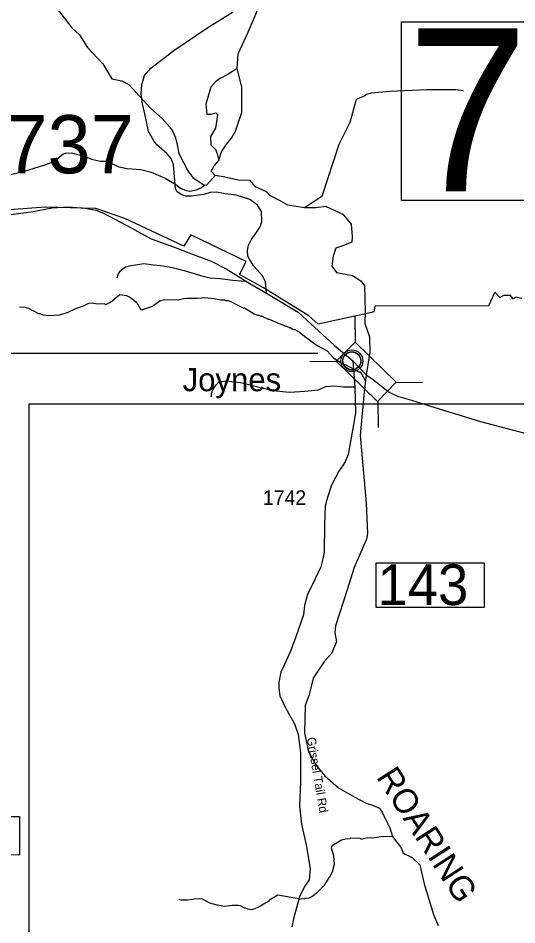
# Model space of a CAD drawing. Extents: x 1248089 to 1457196, y 820910 to 988753.
# Drawn here: x 1388614 to 1392904, y 955620 to 963413 of the extents above; entities that cross this region are included whole.
import ezdxf

# ---------------------------------------------------------------- set-up
doc = ezdxf.new("R2010")
doc.units = 0
for name, color, linetype in [('Exist Boundary Land Use Park State Division NC Parks and Recreation', 7, 'Continuous'), ('Exist Civil Demographics Community CELL', 7, 'Continuous'), ('Exist Civil Demographics Community Label', 7, 'Continuous'), ('Exist Hydrographic Creek Single Shore', 7, 'Continuous'), ('Exist Hydrographic Misc Water Feature', 7, 'Continuous'), ('Exist Hydrographic River Shore', 7, 'Continuous'), ('Exist Hydrographic River Shore Label', 7, 'Continuous'), ('Exist Road Non-System Type 51', 7, 'Continuous'), ('Exist Road Secondary Structure Standard Bridge CELL', 7, 'Continuous'), ('Exist Road Secondary Structure Standard Bridge Number Label', 7, 'Continuous'), ('Exist Road Secondary Type 51 Attributed', 7, 'Continuous'), ('Exist Road Secondary Type 51 Label', 7, 'Continuous'), ('Map Preparation Inset Cut Line', 7, 'Continuous'), ('Prop Lane Lines', 7, 'Continuous')]:
    doc.layers.add(name, color=color, linetype=linetype)

msp = doc.modelspace()

# ---------------------------------------------------------------- linework, layer by layer
at = {"layer": 'Exist Boundary Land Use Park State Division NC Parks and Recreation'}
for points in [[(1392947.4, 961004.4), (1392898.4, 961015.3), (1392872.4, 961002.3), (1392848.4, 961030.3), (1392792.4, 961030.3), (1392758.3, 961013.3), (1392715.4, 961057.4), (1392660.3, 960940.3), (1391681.4, 960937.3), (1391674.3, 960888.3), (1391642.4, 960881.3), (1391195.3, 960783.3), (1391115.4, 960853.4), (1390725.4, 961096.3), (1390519.3, 961209.3), (1390576.3, 961322.3), (1390098.2, 961552.3), (1390038.3, 961452.3), (1389531.2, 961690.3), (1389283.2, 961777.3), (1389274.2, 961778.2), (1388849.2, 961787.3), (1388220.2, 961743.3)], [(1388647.4, 953121.1), (1388644.3, 952690.1), (1388330.4, 952689.1), (1388325.3, 952444.2), (1387706.3, 952440.2), (1387713.2, 952872.1), (1387889.3, 953013.1), (1387894.2, 953270.1), (1388106.3, 953275.1), (1388136.3, 956551.2), (1388626.2, 956552.2), (1388624.3, 956219.2), (1388388.3, 956221.2), (1388393.2, 955494.2), (1388792.3, 954828.2), (1389219.4, 954831.2), (1389213.2, 953121.1), (1388647.4, 953121.1)]]:
    msp.add_lwpolyline(points, dxfattribs=at)
at = {"layer": 'Exist Civil Demographics Community CELL'}
msp.add_lwpolyline([(1391407.3, 960480), (1391408.3, 960485.6), (1391410.1, 960492.2), (1391413, 960499.4), (1391415.9, 960505.1), (1391419.2, 960510.8), (1391423, 960516), (1391427, 960520.3), (1391431.6, 960524.9), (1391437.1, 960529.5), (1391442.5, 960533.2), (1391447.4, 960536), (1391452.5, 960538.5), (1391457.9, 960540.8), (1391463.5, 960542.6), (1391467.9, 960543.8), (1391472.7, 960544.5), (1391476.9, 960545.2), (1391483.2, 960545.5), (1391487.7, 960545.4), (1391493.3, 960545.1), (1391498.2, 960544.4), (1391503.1, 960543.4), (1391508.1, 960542), (1391513.3, 960540.1), (1391520, 960537.1), (1391526.2, 960533.6), (1391531.3, 960530.1), (1391536.4, 960526.1), (1391539.8, 960523), (1391543.9, 960518.6), (1391547.7, 960513.9), (1391550.8, 960509.3), (1391553.9, 960504.3), (1391556.4, 960499.1), (1391558.4, 960494.1), (1391560, 960489.1), (1391561.3, 960484.5), (1391562.4, 960478.4), (1391563, 960473.7), (1391563.3, 960467.7), (1391563.1, 960462), (1391562.5, 960456.3), (1391561.6, 960450.8), (1391559.9, 960444.6), (1391558, 960438.8), (1391555.7, 960433.7), (1391552.6, 960427.7), (1391549.3, 960422.4), (1391545.9, 960417.7), (1391541.6, 960413), (1391536.3, 960408), (1391531.3, 960403.9), (1391526.3, 960400.4), (1391522, 960397.9), (1391515.2, 960394.7), (1391508, 960392), (1391502.1, 960390.5), (1391495.5, 960389.2), (1391491, 960388.7), (1391486.6, 960388.5), (1391481, 960388.5), (1391476.7, 960388.9), (1391471.1, 960389.6), (1391465.1, 960390.9), (1391460.5, 960392.2), (1391455.4, 960394.1), (1391450.8, 960396.1), (1391446.9, 960398.3), (1391440.1, 960402.4), (1391434.5, 960406.7), (1391429.6, 960411.2), (1391425.1, 960416), (1391421.9, 960420), (1391419, 960424.2), (1391414.9, 960431.3), (1391413.1, 960434.8), (1391411.4, 960438.8), (1391408.8, 960447), (1391407.3, 960454.1), (1391406.6, 960459.2), (1391406.3, 960465.6), (1391406.2, 960470.3), (1391406.8, 960476.7)], close=True, dxfattribs=at)
for centre, radius in [((1391484.9, 960467.6), 94.3), ((1391484.6, 960467.9), 76.7)]:
    msp.add_circle(centre, radius, dxfattribs=at)
at = {"layer": 'Exist Hydrographic Creek Single Shore'}
msp.add_lwpolyline([(1390497.7, 962979.4), (1390410.5, 962926.6), (1390351.7, 962895.7), (1390317.9, 962872.2), (1390270.9, 962820.7), (1390254.7, 962761.9), (1390229.7, 962673.6), (1390235.6, 962588.3), (1390273.8, 962586.8), (1390313.5, 962598.6), (1390328.2, 962581), (1390312, 962466.3), (1390269.4, 962397.1), (1390272.3, 962323.6), (1390310.5, 962283.9), (1390325.2, 962247.1), (1390341.6, 962189.7)], dxfattribs=at)
at = {"layer": 'Exist Hydrographic Misc Water Feature'}
for points in [[(1388952.5, 963491.8), (1389075.2, 963329.2), (1389142, 963269.7), (1389209.7, 963160.4), (1389343, 963021.4), (1389420.4, 962891.7), (1389506.1, 962875.9), (1389565.5, 962842.7), (1389751.4, 962640.6), (1389853.7, 962550.5), (1389918.2, 962477.1), (1389941.6, 962444.6), (1389968.3, 962384), (1389983, 962325.7), (1389997.5, 962249.3), (1390072.4, 962099.6), (1390117.3, 962042.7), (1390213.9, 961976.6)], [(1392444.3, 962788.9), (1392380.6, 962798.2), (1392128.3, 962797.5), (1391811.8, 962782), (1391651.5, 962767.4), (1391607.1, 962756.3), (1391594.8, 962744.5), (1391522.2, 962714), (1391468.1, 962517), (1391372.1, 962326.8), (1391226.7, 961879.5), (1391077.6, 961782)], [(1388510.5, 962060), (1388667.4, 962096.7), (1388752, 962125), (1388844.6, 962151.2), (1388923.3, 962181.5), (1389000.6, 962246), (1389020.9, 962253.5), (1389073, 962256.5), (1389184.4, 962226.1), (1389245.9, 962200.8), (1389323.6, 962185.2), (1389375.6, 962184.2), (1389480.8, 962135.9), (1389552.5, 962122.4), (1389668.4, 962112), (1389758, 962090.2), (1389879, 962037.6), (1389969.9, 961983.7), (1390011.3, 961950.7), (1390059, 961931.8), (1390090.7, 961927.1), (1390147, 961938), (1390191.5, 961957), (1390213.9, 961976.6)], [(1390213.9, 961976.6), (1390238.1, 961980.1), (1390309.3, 962061.8)], [(1388626.3, 960931.3), (1388674.3, 960930.2), (1388702.1, 960921.5), (1388789, 960875.3), (1388796.9, 960875.1), (1388828.6, 960862.3), (1388876.5, 960857.1), (1388972.7, 960862.7), (1389044.9, 960884.9), (1389110.1, 960917.3), (1389174.7, 960941.7), (1389223.1, 960964.5), (1389255.2, 960967.7), (1389263.1, 960963.5), (1389303, 960958.5), (1389335.1, 960959.7), (1389359, 960957), (1389366.9, 960952.9), (1389407.4, 960971.9), (1389487.4, 961037.9), (1389545.3, 961029.7), (1389580.8, 961013.2), (1389624.6, 960978.6), (1389644.1, 960951.2), (1389665.5, 960912.6), (1389677.9, 960905.2), (1389754.4, 960931.2), (1389770.6, 960938.8), (1389835.7, 960985.2), (1389876, 960996.2), (1389988, 960993.4), (1390036.3, 961004.2), (1390068.4, 961007.4), (1390155.4, 961007.6), (1390220.5, 961011.6), (1390296.3, 961003.4), (1390356.4, 960993.3)], [(1390356.4, 960993.3), (1390364.1, 960992), (1390388, 960991.5), (1390395.9, 960987.3), (1390419.9, 960986.7), (1390443.7, 960978.1), (1390499.1, 960950.7), (1390554.3, 960919.3), (1390562.4, 960923.1), (1390645.2, 960873), (1390676.9, 960860.3), (1390684.9, 960860), (1390700.8, 960851.6), (1390708.8, 960851.4), (1390764.1, 960826), (1390772.1, 960825.8), (1390819.6, 960804.7), (1390827.6, 960804.5), (1390851.3, 960791.9), (1390882.9, 960779.1), (1390890.9, 960778.8), (1390914.7, 960766.2), (1390922.7, 960766), (1390946.4, 960753.5), (1390954.4, 960753.3), (1390978.1, 960740.7), (1390994, 960736.3), (1391033.5, 960715.3), (1391088.4, 960670), (1391186.7, 960599.4), (1391271.6, 960553.3), (1391324.3, 960498), (1391363.5, 960467.1), (1391418.8, 960437.6), (1391426.8, 960437.4), (1391545.4, 960374.5), (1391553.4, 960374.3), (1391566.3, 960356.6), (1391599.2, 960299.7)], [(1389995.7, 955840.3), (1390015.6, 955835.9), (1390071.6, 955834.4), (1390119.7, 955841.2), (1390127.8, 955845), (1390171.8, 955845.9), (1390195.8, 955843.3), (1390259, 955809.7), (1390322.6, 955792.2), (1390329.6, 955793.6), (1390392.7, 955781.4), (1390453.6, 955790.5), (1390506.6, 955789.6), (1390522.5, 955787.2), (1390562, 955766.1), (1390570, 955766), (1390585.8, 955757.6), (1390621.7, 955752.7), (1390653.9, 955759.9), (1390678.2, 955771.3), (1390735, 955805.9), (1390759.3, 955817.3), (1390775.6, 955828.9), (1390785.9, 955840.6), (1390848.8, 955879), (1391028, 955846.6), (1391076, 955845.4), (1391084.1, 955849.2), (1391116.2, 955852.4), (1391140.5, 955863.7), (1391189.4, 955900.6), (1391248.9, 955961.1), (1391275.7, 956000.4), (1391292.5, 956032), (1391296.5, 956031.9), (1391321.8, 956083.3), (1391320.2, 956088.4), (1391335.2, 956143), (1391328.9, 956215.1), (1391310.5, 956279.6), (1391310.9, 956293.6), (1391323.2, 956309.3), (1391396.3, 956351.5), (1391428.5, 956360.7), (1391468.6, 956363.7), (1391476.7, 956367.5), (1391552.6, 956365.6), (1391560.5, 956363.4), (1391562.4, 956357.3), (1391608.7, 956368.2), (1391678.7, 956370.7), (1391737, 956381), (1391793.1, 956383.7), (1391834, 956379.8)]]:
    msp.add_lwpolyline(points, dxfattribs=at)
at = {"layer": 'Exist Hydrographic River Shore'}
for points in [[(1391263.5, 961793.3), (1391173.4, 961782), (1391077.6, 961782), (1390935, 961806.5), (1390873.3, 961840.9), (1390777.8, 961889.4), (1390749.1, 961919.2), (1390655.3, 961964.3), (1390608.5, 962016.5), (1390510, 962020.9), (1390377.8, 962050.3), (1390309.3, 962061.8), (1390275.5, 962097.1), (1390299, 962142.7), (1390341.6, 962189.7), (1390360.7, 962258.8), (1390406.3, 962329.4), (1390448.9, 962380.9), (1390484.2, 962441.2), (1390509.2, 962520.6), (1390538.3, 962603.3), (1390538.3, 962823.9), (1390497.7, 962979.4), (1390506.2, 963105.3), (1390592.3, 963291.4), (1390706.5, 963563.1)], [(1391263.5, 961793.3), (1391333, 961763.3), (1391408, 961729.4), (1391477.5, 961643), (1391486.9, 961537.8), (1391483.1, 961487.1), (1391406.2, 961457), (1391348, 961436.4), (1391323.6, 961366.9), (1391312.3, 961282.3), (1391353.6, 961226), (1391490.6, 961201.5), (1391562, 961156.5), (1391592, 961111.4), (1391597.6, 960894.6), (1391595.7, 960789.4), (1391637, 960674.8), (1391638.9, 960541.4), (1391606.4, 960348.7)], [(1391606.4, 960348.7), (1391589.9, 960200.9), (1391556.1, 959825.2), (1391606.8, 959243.9), (1391618, 958982.8), (1391610.4, 958936.5), (1391503.4, 958690.4), (1391443.4, 958498.8), (1391344, 958190.5), (1391338.4, 958130.4), (1391351.5, 958053.3), (1391308.3, 957951.9), (1391250.1, 957888), (1391150.6, 957741.5), (1391116.8, 957598.7), (1391083.3, 957505.7), (1391075.8, 957270.8), (1391111.5, 957107.4), (1391180.9, 956987.1), (1391252.1, 956900.2), (1391370.4, 956796.9), (1391511.2, 956718), (1391606.9, 956665.4), (1391661.3, 956650.3), (1391723.3, 956622.2), (1391743.9, 956590.2), (1391762.7, 956550.8), (1391811.5, 956455), (1391834, 956379.8), (1391908.4, 956281.4), (1391925.3, 956236.3), (1392002.3, 956198.7), (1392069.9, 956136.7), (1392105.6, 955973.3), (1392188.2, 955710.3), (1392225.7, 955614.5)]]:
    msp.add_lwpolyline(points, dxfattribs=at)
at = {"layer": 'Exist Road Non-System Type 51'}
for points in [[(1390751.2, 961050), (1390742.4, 961146.9), (1390716, 961197.5), (1390672, 961245.9), (1390641.2, 961281.2), (1390606, 961336.2), (1390590.6, 961367), (1390586.2, 961415.5), (1390595, 961461.7), (1390617, 961507.9), (1390669.8, 961580.6), (1390698.4, 961626.8), (1390709.4, 961666.4), (1390707.2, 961750.1), (1390674.2, 961807.3), (1390608.2, 961853.6), (1390489.4, 961893.2), (1390394.8, 961904.2), (1390320, 961917.4), (1390265, 961915.2), (1390210, 961897.6), (1390164.5, 961890.6), (1390106.1, 961882.9), (1390053.8, 961882.9), (1390021.6, 961893.7), (1389983.1, 961919.9), (1389966.2, 961949.1), (1389949.3, 962153.6), (1389929.3, 962205.9), (1389892.5, 962249), (1389807.9, 962324.4), (1389781.6, 962358.7), (1389735.4, 962437.9), (1389702.4, 962589.9), (1389685, 962676.5), (1389672.7, 962765.7), (1389678.8, 962839.5), (1389700.3, 962919.5), (1389755.7, 962984.1), (1389952.4, 963134.8), (1390244.4, 963331.7), (1390456.5, 963463.9)], [(1390563.2, 961149.1), (1390461.3, 961157.2), (1390351.5, 961173.4), (1390263.6, 961179.2), (1390193.9, 961194.6), (1390132.2, 961215.8), (1390054.7, 961239.4), (1389987, 961256.8), (1389913.2, 961272.3), (1389839.4, 961283.8), (1389779.5, 961291), (1389695.6, 961300.7), (1389643.5, 961293.7), (1389583.2, 961284.9), (1389536.9, 961271.9), (1389518.7, 961258.2), (1389488.2, 961236.8), (1389475.9, 961221), (1389471.6, 961207.1), (1389463, 961177.3)], [(1390277.6, 960159.5), (1390277.6, 960191.4), (1390290.8, 960225.3), (1390317.1, 960261), (1390341.5, 960287.3), (1390403.4, 960294.8), (1390525.4, 960281.6), (1390711.3, 960234.7), (1390808.9, 960212.1), (1390947.8, 960199), (1391079.2, 960206.5), (1391193.7, 960217.7), (1391259.4, 960247.8), (1391334.5, 960253.4), (1391413.4, 960244), (1391511, 960245.9)]]:
    msp.add_lwpolyline(points, dxfattribs=at)
at = {"layer": 'Exist Road Secondary Structure Standard Bridge CELL'}
for p, q in [((1391509.4, 960856.2), (1391512.2, 960629.8)), ((1391124.1, 960461.2), (1391350.5, 960464)), ((1391866.3, 960282.9), (1392092.7, 960285.7)), ((1391708.3, 960120.8), (1391711.1, 959894.5))]:
    msp.add_line(p, q, dxfattribs=at)
msp.add_lwpolyline([(1391512.2, 960629.8), (1391867.1, 960283.7), (1391705.4, 960117.9), (1391350.5, 960464)], close=True, dxfattribs=at)
at = {"layer": 'Exist Road Secondary Structure Standard Bridge Number Label'}
for points in [[(1391911.3, 963382.8), (1395627.2, 963382.8), (1395627.2, 961846.3), (1391911.3, 961846.3)], [(1391692.7, 958733.2), (1392621.7, 958733.2), (1392621.7, 958349.1), (1391692.7, 958349.1)]]:
    msp.add_lwpolyline(points, close=True, dxfattribs=at)
msp.add_lwpolyline([(1391192.6, 960531.8), (1388340.1, 960531.8), (1387671.6, 959239.3)], dxfattribs=at)
at = {"layer": 'Exist Road Secondary Type 51 Attributed'}
for points in [[(1388528.8, 961724.2), (1388725, 961747.5), (1388907.5, 961784.3), (1389048, 961790.9), (1389187.2, 961779.1), (1389281.7, 961762), (1389347.3, 961738.3), (1389585.5, 961611), (1389757.5, 961516.4), (1389950.5, 961446.7), (1390081.8, 961395.5), (1390272.9, 961325.1), (1390404.2, 961259.4), (1390606.4, 961133.3), (1390751.2, 961050), (1391022.1, 960886.6), (1391098.3, 960818.3), (1391332.7, 960603.5), (1391492, 960467)], [(1391492, 960467), (1391511, 960245.9), (1391515.6, 960020.2), (1391492, 959886.2), (1391452.6, 959662.1), (1391426.4, 959599), (1391373.8, 959520.2), (1391308.2, 959399.3), (1391271.4, 959283.6), (1391255.7, 959217.9), (1391250.4, 959057.6), (1391245.2, 958825), (1391234.7, 958767.1), (1391216.3, 958698.8), (1391169.1, 958593.7), (1391103.4, 958459.6), (1391077.4, 958364), (1391069.6, 958285.1), (1391001.3, 958095.9), (1390956.6, 957972.3), (1390919.9, 957890.9), (1390872.6, 957791), (1390856.8, 957706.9), (1390856.9, 957655.2), (1390864.8, 957589.5), (1390914.7, 957484.3), (1390990.8, 957347.7), (1391022.2, 957256.4), (1391043.2, 957098.7), (1391043.2, 956851.7), (1391035.3, 956640), (1391051.1, 956484.9), (1391093.1, 956293), (1391124.5, 956102.5), (1391116.6, 956007.8), (1391077.3, 955950), (1391035.2, 955860.7), (1390982.7, 955671.4), (1390969.6, 955603.1)], [(1391492, 960467), (1391606.4, 960348.7)], [(1391606.4, 960348.7), (1391667.7, 960307.6), (1391754.4, 960239.3), (1391804.3, 960199.9), (1391877.8, 960165.7), (1391998.6, 960128.9), (1392199.5, 960066.8), (1392590.8, 959945.9), (1393081.8, 959817.1), (1393263, 959759.2), (1393399.6, 959680.4), (1393462.6, 959619.9), (1393520.4, 959546.3), (1393653.8, 959321.8), (1393826.2, 958920.4), (1393869.2, 958822.4), (1394007, 958480.3), (1394063.6, 958351.3), (1394115.5, 958245.9), (1394212.9, 958079.3)]]:
    msp.add_lwpolyline(points, dxfattribs=at)
at = {"layer": 'Map Preparation Inset Cut Line'}
msp.add_lwpolyline([(1449183.9, 915849.1), (1388709.5, 915849.1), (1388709.5, 960097.6), (1449183.9, 960097.6)], close=True, dxfattribs=at)

# ---------------------------------------------------------------- texts
at = {"layer": 'Exist Civil Demographics Community Label'}
msp.add_text('Joynes', height=200, dxfattribs=at).set_placement((1390028.9, 960206.8))
at = {"layer": 'Exist Hydrographic River Shore Label'}
msp.add_text('ROARING', height=210, rotation=302.8831, dxfattribs=at).set_placement((1391689.2, 956890.2))
at = {"layer": 'Exist Road Secondary Structure Standard Bridge Number Label'}
for s, height, p in [('786', 1400, (1391961.5, 961925.4)), ('143', 350, (1391705.3, 958368.9))]:
    msp.add_text(s, height=height, dxfattribs=at).set_placement(p)
at = {"layer": 'Exist Road Secondary Type 51 Label'}
msp.add_text('Grissel Tail Rd', height=75, rotation=279.60975, dxfattribs=at).set_placement((1391097, 957227.1))
at = {"layer": 'Prop Lane Lines'}
for s, height, p in [('1737', 500, (1388122.7, 962079.9)), ('1742', 125, (1390719.5, 959230.1))]:
    msp.add_text(s, height=height, dxfattribs=at).set_placement(p)

doc.saveas('drawing.dxf')
